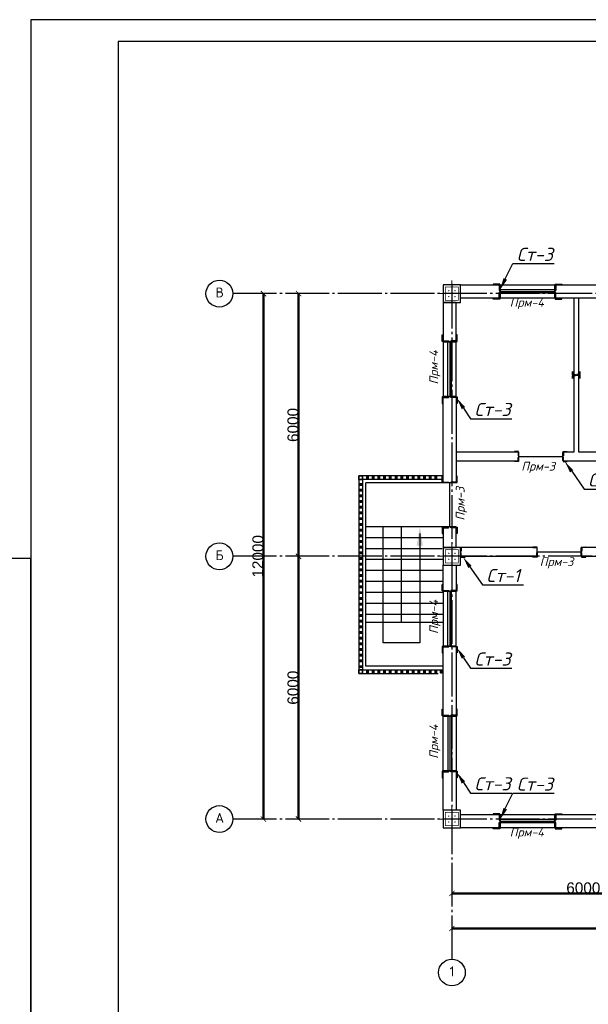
# Model space of a CAD drawing. Header units: millimetres. Extents: x -33345 to 4712671, y -3392 to 121473.
# Tile 282 of 656: x 1521087 to 1534063, y 64013 to 86501. Entities that reach past the tile are written whole.
import ezdxf
from ezdxf import colors
from ezdxf.entities.mleader import LeaderData, LeaderLine
from ezdxf.math import Vec2, Vec3

# ---------------------------------------------------------------- set-up
doc = ezdxf.new("R2010")
doc.units = ezdxf.units.MM
doc.linetypes.add('CENTER2', pattern=[28.575, 19.05, -3.175, 3.175, -3.175])
doc.linetypes.add('ГОСТ 2.303 5', pattern=[24, 20, -1.5, 1, -1.5])
for name, color, linetype, lineweight in [('0.25', 7, 'Continuous', 25), ('5   0.30', 1, 'Continuous', 30), ('Kalonna', 7, 'Continuous', 35), ('размер 0.09', 175, 'Continuous', 9)]:
    doc.layers.add(name, color=color, linetype=linetype, lineweight=lineweight)
for name, color, linetype in [('00-Axes', 1, 'CENTER2'), ('_линия', 7, 'Continuous'), ('HA', 9, 'Continuous')]:
    doc.layers.add(name, color=color, linetype=linetype)
doc.styles.add('ISOCPEUR', font='isocpeui.ttf', dxfattribs={"height": 300})
doc.styles.add('ISOCPEUR_1.00', font='isocpeui.ttf')
doc.styles.get("Standard").update_dxf_attribs({"font": 'arial.ttf'})
doc.styles.add('ГОСТ 250', font='isocpeui.ttf', dxfattribs={"height": 250})
doc.dimstyles.new('ISO-25$0', dxfattribs={"dimtxt": 300, "dimasz": 200, "dimexe": 100, "dimexo": 300, "dimgap": 50, "dimtad": 1, "dimdec": 0, "dimtxsty": 'Standard', "dimblk": 'OBLIQUE', "dimcen": 250, "dimadec": 0, "dimazin": 0, "dimtfac": 1, "dimtdec": 0, "dimtmove": 0, "dimatfit": 3, "dimldrblk": 'OBLIQUE', "dimfxl": 1.25, "dimarcsym": 0})

# ---------------------------------------------------------------- blocks, each defined once
blk = doc.blocks.new('*U282')
at = {"layer": '0.25', "color": 5, "linetype": 'Continuous', "lineweight": 25, "ltscale": 100}
blk.add_lwpolyline([(-72619, 0), (0, 0), (0, 42000), (-72619, 42000), (-72619, 0)], dxfattribs=at)
at = {"layer": '0.25', "color": 7, "linetype": 'Continuous', "lineweight": 30, "ltscale": 100}
blk.add_lwpolyline([(-70619, 500), (-500, 500), (-500, 41500), (-70619, 41500), (-70619, 500)], dxfattribs=at)
blk = doc.blocks.new('_ArchTick')
at = {"color": 0, "linetype": 'ByBlock', "const_width": 0.15}
blk.add_lwpolyline([(-0.5, -0.5), (0.5, 0.5)], dxfattribs=at)
blk = doc.blocks.new('*D43')
at = {"color": 0, "lineweight": -2, "transparency": 16777216}
for p, q in [((-36640, 60.625), (-36640, 61.25)), ((-36640, 60), (-30640, 60)), ((-30640, 60.625), (-30640, 61.25))]:
    blk.add_line(p, q, dxfattribs=at)
at = {"layer": 'Defpoints', "color": 0, "lineweight": 0, "transparency": 16777216}
for p in [(-36640, 60), (-30640, 60), (-30640, 60)]:
    blk.add_point(p, dxfattribs=at)
at = {"color": 0, "lineweight": -2, "transparency": 16777216, "xscale": 120, "yscale": 120, "zscale": 120, "rotation": 180}
blk.add_blockref('_ArchTick', (-36640, 60), dxfattribs=at)
at = {"color": 0, "lineweight": -2, "transparency": 16777216, "xscale": 120, "yscale": 120, "zscale": 120}
blk.add_blockref('_ArchTick', (-30640, 60), dxfattribs=at)
at = {"color": 0, "lineweight": 0, "transparency": 16777216, "insert": (-33640, 185.625), "char_height": 250, "attachment_point": 5}
blk.add_mtext('6000', dxfattribs=at)
blk = doc.blocks.new('_Oblique')
at = {"color": 0, "linetype": 'ByBlock', "lineweight": -2}
blk.add_line((-0.5, -0.5), (0.5, 0.5), dxfattribs=at)
blk = doc.blocks.new('*D44')
at = {"color": 0, "lineweight": -2, "transparency": 16777216}
for p, q in [((-36640, -739.375), (-36640, -738.75)), ((22760, -740), (-36640, -740)), ((22760, -739.375), (22760, -738.75))]:
    blk.add_line(p, q, dxfattribs=at)
at = {"layer": 'Defpoints', "color": 0, "lineweight": 0, "transparency": 16777216}
for p in [(-36640, -740), (-36640, -740), (22760, -740)]:
    blk.add_point(p, dxfattribs=at)
at = {"color": 0, "lineweight": -2, "transparency": 16777216, "xscale": 120, "yscale": 120, "zscale": 120, "rotation": 180}
blk.add_blockref('_ArchTick', (-36640, -740), dxfattribs=at)
at = {"color": 0, "lineweight": -2, "transparency": 16777216, "xscale": 120, "yscale": 120, "zscale": 120}
blk.add_blockref('_ArchTick', (22760, -740), dxfattribs=at)
at = {"color": 0, "lineweight": 0, "transparency": 16777216, "insert": (-6940, -614.375), "char_height": 250, "attachment_point": 5}
blk.add_mtext('59400', dxfattribs=at)
blk = doc.blocks.new('*D45')
at = {"color": 0, "lineweight": -2, "transparency": 16777216}
for p, q in [((-40140, 1760), (-40140, 7760)), ((-40139.375, 7760), (-40138.75, 7760)), ((-40139.375, 1760), (-40138.75, 1760))]:
    blk.add_line(p, q, dxfattribs=at)
at = {"layer": 'Defpoints', "color": 0, "lineweight": 0, "transparency": 16777216}
for p in [(-40140, 7760), (-40140, 7760), (-40140, 1760)]:
    blk.add_point(p, dxfattribs=at)
at = {"color": 0, "lineweight": -2, "transparency": 16777216, "xscale": 120, "yscale": 120, "zscale": 120}
for p, rotation in [((-40140, 7760), 90), ((-40140, 1760), 270)]:
    blk.add_blockref('_ArchTick', p, dxfattribs=dict(at, rotation=rotation))
at = {"color": 0, "lineweight": 0, "transparency": 16777216, "insert": (-40265.625, 4760), "char_height": 250, "attachment_point": 5, "rotation": 90}
blk.add_mtext('6000', dxfattribs=at)
blk = doc.blocks.new('*D19')
at = {"color": 0, "lineweight": -2, "transparency": 16777216}
for p, q in [((1025947, -1547452), (1025948, -1547452)), ((1025947, -1553452), (1025947, -1547452)), ((1025947, -1553452), (1025948, -1553452))]:
    blk.add_line(p, q, dxfattribs=at)
at = {"layer": 'Defpoints', "color": 0, "lineweight": 50, "transparency": 16777216}
for p in [(1025947, -1547452), (1025947, -1547452), (1025947, -1553452)]:
    blk.add_point(p, dxfattribs=at)
at = {"color": 0, "lineweight": -2, "transparency": 16777216, "xscale": 120, "yscale": 120, "zscale": 120}
for p, rotation in [((1025947, -1547452), 90), ((1025947, -1553452), 270)]:
    blk.add_blockref('_ArchTick', p, dxfattribs=dict(at, rotation=rotation))
at = {"color": 0, "lineweight": 0, "transparency": 16777216, "insert": (1025821, -1550452), "char_height": 250, "attachment_point": 5, "rotation": 90}
blk.add_mtext('6000', dxfattribs=at)
blk = doc.blocks.new('*D46')
at = {"color": 0, "lineweight": -2, "transparency": 16777216}
for p, q in [((-40940, 13760), (-40940, 1760)), ((-40939, 13760), (-40939, 13760)), ((-40939, 1760), (-40939, 1760))]:
    blk.add_line(p, q, dxfattribs=at)
at = {"layer": 'Defpoints', "color": 0, "lineweight": 0, "transparency": 16777216}
for p in [(-40940, 13760), (-40940, 1760), (-40940, 1760)]:
    blk.add_point(p, dxfattribs=at)
at = {"color": 0, "lineweight": -2, "transparency": 16777216, "xscale": 120, "yscale": 120, "zscale": 120}
for p, rotation in [((-40940, 13760), 90), ((-40940, 1760), 270)]:
    blk.add_blockref('_ArchTick', p, dxfattribs=dict(at, rotation=rotation))
at = {"color": 0, "lineweight": 0, "transparency": 16777216, "insert": (-41066, 7760), "char_height": 250, "attachment_point": 5, "rotation": 90}
blk.add_mtext('12000', dxfattribs=at)
blk = doc.blocks.new('column')
at = {"lineweight": 0}
for points in [[(-68, 56, -1), (-68, 86, -1)], [(68, 56, 1), (68, 86, 1)], [(-68, -56, 1), (-68, -86, 1)], [(68, -56, -1), (68, -86, -1)]]:
    blk.add_hatch(color=0, dxfattribs=at).paths.add_polyline_path(points)
at = {"color": 0, "lineweight": 0}
for p, q in [((0, 300), (0, -300)), ((300, 0), (-300, 0))]:
    blk.add_line(p, q, dxfattribs=at)
at = {"lineweight": 30}
blk.add_lwpolyline([(-200, 200), (200, 200), (200, -200), (-200, -200)], close=True, dxfattribs=at)
at = {"color": 0, "lineweight": 0, "const_width": 15}
blk.add_lwpolyline([(150, -150), (150, 150), (-150, 150), (-150, -150)], close=True, dxfattribs=at)
blk = doc.blocks.new('awertgre')
at = {"ltscale": 20}
blk.add_lwpolyline([(-49481172, 24226618), (-49439172, 24226618), (-49439172, 24196918), (-49481172, 24196918)], close=True, dxfattribs=at)
blk = doc.blocks.new('*U3545')
at = {"color": 0, "linetype": 'ByBlock', "lineweight": -2, "ltscale": 100}
blk.add_lwpolyline([(0, 0), (63, 0), (63, 2.7, 0.414214), (60.7, 5), (12, 5, -0.414214), (5, 12), (5, 60.7, 0.414214), (2.7, 63), (0, 63)], format="xyb", close=True, dxfattribs=at)
blk = doc.blocks.new('A$C0829442C')
at = {"layer": '5   0.30', "lineweight": 30, "ltscale": 200}
blk.add_line((0, 131), (0, 13.5), dxfattribs=at)
at = {"layer": '5   0.30', "lineweight": 30, "ltscale": 200, "xscale": -1, "rotation": 180}
blk.add_blockref('*U3545', (3.9, 146.4), dxfattribs=at)
at = {"layer": '5   0.30', "lineweight": 30, "ltscale": 200}
blk.add_blockref('*U3545', (3.9, 0), dxfattribs=at)
blk = doc.blocks.new('fgfgfgfgggffrw')
at = {"layer": '00-Axes', "color": 251, "linetype": 'ГОСТ 2.303 5', "ltscale": 50, "true_color": 0x636466}
for points in [[(-36640, 13960), (-36640, -1440)], [(22960, 13760), (-41640, 13760)], [(22960, 7760), (-41640, 7760)], [(22960, 1760), (-41640, 1760)]]:
    blk.add_lwpolyline(points, dxfattribs=at)
at = {"layer": '00-Axes', "color": 219, "linetype": 'ByBlock', "ltscale": 100, "true_color": 0x642165}
for centre in [(-41946, 13760), (-41946, 7760), (-41946, 1760), (-36640, -1746)]:
    blk.add_circle(centre, 306, dxfattribs=at)
at = {"layer": '00-Axes', "color": 219, "linetype": 'ByBlock', "ltscale": 100, "true_color": 0x642165, "char_height": 226.059, "attachment_point": 1, "style": 'ISOCPEUR_1.00'}
for s, insert in [('\\pxqc;{\\fISOCPEUR|b0|i0|c204|p34;В}', (-42327.1, 13899.8)), ('\\pxqc;{\\fISOCPEUR|b0|i0|c204|p34;Б}', (-42327.1, 7899.8)), ('\\pxqc;{\\fISOCPEUR|b0|i0|c204|p34;А}', (-42327.1, 1899.8)), ('\\pxqc;{\\fISOCPEUR|b0|i0|c204|p34;1}', (-37021.2, -1606.2))]:
    blk.add_mtext_dynamic_manual_height_columns(s, width=772.479, gutter_width=706.4, heights=[0], dxfattribs=dict(at, insert=insert))
at = {"color": 18, "lineweight": 0, "true_color": 0x000000}
for base, p1, p2, picture, middle in [((-40940, 1760), (-40940, 13760), (-40940, 1760), '*D46', (-41065.6, 7760)), ((-40140, 7760), (-40140, 1760), (-40140, 7760), '*D45', (-40265.6, 4760))]:
    dim = blk.add_linear_dim(base=base, p1=p1, p2=p2, angle=90, dimstyle='ISO-25$0', dxfattribs=at)
    dim.commit()
    dim.dimension.update_dxf_attribs({"geometry": picture, "text_midpoint": middle})
dim = blk.add_linear_dim(base=(-40140, 13760), p1=(-40140, 7760), p2=(-40140, 13760), angle=90, dimstyle='ISO-25$0', dxfattribs=at)
dim.commit()
dim.dimension.update_dxf_attribs({"geometry": '*D19', "text_midpoint": (-40265.6, 10760), "insert": (-1066086.8, 1561212.4)})
for base, p1, p2, picture, middle in [((-30640, 60), (-36640, 60), (-30640, 60), '*D43', (-33640, 185.6)), ((-36640, -740), (22760, -740), (-36640, -740), '*D44', (-6940, -614.4))]:
    dim = blk.add_linear_dim(base=base, p1=p1, p2=p2, dimstyle='ISO-25$0', dxfattribs=at)
    dim.commit()
    dim.dimension.update_dxf_attribs({"geometry": picture, "text_midpoint": middle})

msp = doc.modelspace()

# ---------------------------------------------------------------- linework, layer by layer
at = {"color": 5}
for p, q in [((1533299.559, 80334.425), (1532049.559, 80334.425)), ((1533299.559, 80254.425), (1532049.559, 80254.425)), ((1530859.559, 77894.425), (1530859.559, 79144.425)), ((1530939.559, 77894.425), (1530939.559, 79144.425)), ((1530859.559, 72194.425), (1530859.559, 73444.425)), ((1530939.559, 72194.425), (1530939.559, 73444.425)), ((1530859.559, 70594.425), (1530859.559, 69344.425)), ((1530939.559, 70594.425), (1530939.559, 69344.425)), ((1533299.559, 68234.425), (1532049.559, 68234.425)), ((1533299.559, 68154.425), (1532049.559, 68154.425))]:
    msp.add_line(p, q, dxfattribs=at)
at = {"color": 6, "lineweight": 30}
for p, q in [((1532049.559, 80294.425), (1533299.559, 80294.424)), ((1530899.559, 79144.425), (1530899.56, 77894.425)), ((1530899.559, 74919.425), (1530899.56, 75919.425)), ((1530899.559, 73444.425), (1530899.56, 72194.425)), ((1530899.559, 70594.425), (1530899.56, 69344.425)), ((1532049.559, 68194.425), (1533299.559, 68194.424))]:
    msp.add_line(p, q, dxfattribs=at)
at = {"color": 177, "lineweight": 30, "true_color": 0x293189}
for p, q in [((1532479.559, 76524.425), (1533479.559, 76524.425)), ((1532899.559, 74344.425), (1533899.559, 74344.425))]:
    msp.add_line(p, q, dxfattribs=at)
for p, q in [((1530749.559, 75919.425), (1528989.559, 75919.425)), ((1528989.559, 71731.925), (1528989.559, 75919.425)), ((1530749.559, 74919.425), (1528989.559, 74919.425)), ((1529799.559, 72731.925), (1529799.559, 74919.425)), ((1530749.559, 74669.425), (1528989.559, 74669.425)), ((1530724.559, 74419.425), (1528989.559, 74419.425)), ((1530749.559, 74169.425), (1528989.559, 74169.425)), ((1530749.559, 73919.425), (1528989.559, 73919.425)), ((1530749.559, 73669.425), (1528989.559, 73669.425)), ((1530749.559, 73419.425), (1528989.559, 73419.425)), ((1530749.559, 73169.425), (1528989.559, 73169.425)), ((1530749.559, 72919.425), (1528989.559, 72919.425)), ((1530749.559, 72731.925), (1528989.559, 72731.925)), ((1530749.559, 71731.925), (1528989.559, 71731.925))]:
    msp.add_line(p, q)
for points in [[(1532049.559, 80444.425), (1533299.559, 80444.425), (1533299.559, 80144.425), (1532049.559, 80144.425)], [(1531049.559, 77894.425), (1531049.559, 79144.425), (1530749.559, 79144.425), (1530749.559, 77894.425)], [(1531049.559, 72194.425), (1531049.559, 73444.425), (1530749.559, 73444.425), (1530749.559, 72194.425)], [(1531049.559, 70594.425), (1531049.559, 69344.425), (1530749.559, 69344.425), (1530749.559, 70594.425)], [(1532049.559, 68344.425), (1533299.559, 68344.425), (1533299.559, 68044.425), (1532049.559, 68044.425)]]:
    msp.add_lwpolyline(points, close=True)
for points in [[(1530749.559, 76079.425), (1528829.559, 76079.425), (1528829.559, 71571.925), (1530639.559, 71571.925)], [(1530749.559, 75999.425), (1528909.559, 75999.425), (1528909.559, 71651.925), (1530749.559, 71651.925)], [(1530217.72, 74769.425), (1530217.72, 72267.513), (1529382.302, 72267.513), (1529382.302, 74919.425)]]:
    msp.add_lwpolyline(points)
at = {"lineweight": 25}
msp.add_solid([(1530289.72, 74487.425), (1530217.72, 74919.425), (1530145.72, 74487.425)], dxfattribs=at)
at = {"layer": 'HA', "color": 250, "lineweight": 30, "ltscale": 100}
for points in [[(1531149.559, 80444.425), (1532049.559, 80444.425), (1532049.559, 80144.425), (1531149.559, 80144.425)], [(1533299.559, 80444.425), (1534599.559, 80444.425), (1534599.559, 80144.425), (1533299.559, 80144.425)], [(1533479.559, 76424.425), (1535499.559, 76424.425), (1535499.559, 76624.425), (1533849.559, 76624.425), (1533849.559, 80144.425), (1533729.559, 80144.425), (1533729.559, 76624.425), (1533479.559, 76624.425)], [(1530749.559, 79144.425), (1531049.559, 79144.425), (1531049.559, 80044.425), (1530749.559, 80044.425)], [(1531049.559, 77894.425), (1531049.559, 75919.425), (1530749.559, 75919.425), (1530749.559, 77894.425)], [(1532479.559, 76424.425), (1532479.559, 76624.425), (1531049.559, 76624.425), (1531049.559, 76424.426)], [(1532899.559, 74244.425), (1532899.559, 74444.426), (1531149.559, 74444.426), (1531149.559, 74244.425)], [(1534519.559, 74244.426), (1534519.559, 74444.426), (1533899.559, 74444.426), (1533899.559, 74244.425)], [(1531049.559, 74044.425), (1531049.559, 73444.425), (1530749.559, 73444.425), (1530749.559, 74044.425)], [(1530749.559, 72194.425), (1531049.559, 72194.425), (1531049.559, 70594.425), (1530749.559, 70594.425)], [(1530749.559, 69344.425), (1531049.559, 69344.425), (1531049.559, 68444.425), (1530749.559, 68444.425)], [(1531149.559, 68344.425), (1532049.559, 68344.425), (1532049.559, 68044.425), (1531149.559, 68044.425)], [(1533299.559, 68344.425), (1534599.559, 68344.425), (1534599.559, 68044.425), (1533299.559, 68044.425)]]:
    msp.add_lwpolyline(points, close=True, dxfattribs=at)
msp.add_lwpolyline([(1530749.559, 74919.425), (1530749.559, 74444.425), (1531049.559, 74444.425), (1531049.559, 74919.425), (1530749.559, 74919.425), (1530749.559, 74444.425)], dxfattribs=at)
at = {"layer": 'Kalonna'}
for points in [[(1528909.559, 75999.425), (1528829.559, 75999.425), (1528829.559, 76079.425), (1528909.559, 76079.425)], [(1529009.559, 76064.425), (1529009.559, 76014.425), (1529039.559, 76014.425), (1529039.559, 76064.425)], [(1529139.559, 76064.425), (1529139.559, 76014.425), (1529169.559, 76014.425), (1529169.559, 76064.425)], [(1529269.559, 76064.425), (1529269.559, 76014.425), (1529299.559, 76014.425), (1529299.559, 76064.425)], [(1529399.559, 76064.425), (1529399.559, 76014.425), (1529429.559, 76014.425), (1529429.559, 76064.425)], [(1529529.559, 76064.425), (1529529.559, 76014.425), (1529559.559, 76014.425), (1529559.559, 76064.425)], [(1529659.559, 76064.425), (1529659.559, 76014.425), (1529689.559, 76014.425), (1529689.559, 76064.425)], [(1529789.559, 76064.425), (1529789.559, 76014.425), (1529819.559, 76014.425), (1529819.559, 76064.425)], [(1529919.559, 76064.425), (1529919.559, 76014.425), (1529949.559, 76014.425), (1529949.559, 76064.425)], [(1530049.559, 76064.425), (1530049.559, 76014.425), (1530079.559, 76014.425), (1530079.559, 76064.425)], [(1530179.559, 76064.425), (1530179.559, 76014.425), (1530209.559, 76014.425), (1530209.559, 76064.425)], [(1530309.559, 76064.425), (1530309.559, 76014.425), (1530339.559, 76014.425), (1530339.559, 76064.425)], [(1530439.559, 76064.425), (1530439.559, 76014.425), (1530469.559, 76014.425), (1530469.559, 76064.425)], [(1530569.559, 76064.425), (1530569.559, 76014.425), (1530599.559, 76014.425), (1530599.559, 76064.425)], [(1528844.559, 75899.425), (1528894.559, 75899.425), (1528894.559, 75869.425), (1528844.559, 75869.425)], [(1528844.559, 75769.425), (1528894.559, 75769.425), (1528894.559, 75739.425), (1528844.559, 75739.425)], [(1528844.559, 75639.425), (1528894.559, 75639.425), (1528894.559, 75609.425), (1528844.559, 75609.425)], [(1528844.559, 75509.425), (1528894.559, 75509.425), (1528894.559, 75479.425), (1528844.559, 75479.425)], [(1528844.559, 75379.425), (1528894.559, 75379.425), (1528894.559, 75349.425), (1528844.559, 75349.425)], [(1528844.559, 75249.425), (1528894.559, 75249.425), (1528894.559, 75219.425), (1528844.559, 75219.425)], [(1528844.559, 75119.425), (1528894.559, 75119.425), (1528894.559, 75089.425), (1528844.559, 75089.425)], [(1528844.559, 74989.425), (1528894.559, 74989.425), (1528894.559, 74959.425), (1528844.559, 74959.425)], [(1528844.559, 74859.425), (1528894.559, 74859.425), (1528894.559, 74829.425), (1528844.559, 74829.425)], [(1528844.559, 74729.425), (1528894.559, 74729.425), (1528894.559, 74699.425), (1528844.559, 74699.425)], [(1528844.559, 74599.425), (1528894.559, 74599.425), (1528894.559, 74569.425), (1528844.559, 74569.425)], [(1528844.559, 74469.425), (1528894.559, 74469.425), (1528894.559, 74439.425), (1528844.559, 74439.425)], [(1528844.559, 74339.425), (1528894.559, 74339.425), (1528894.559, 74309.425), (1528844.559, 74309.425)], [(1528844.559, 74209.425), (1528894.559, 74209.425), (1528894.559, 74179.425), (1528844.559, 74179.425)], [(1528844.559, 74079.425), (1528894.559, 74079.425), (1528894.559, 74049.425), (1528844.559, 74049.425)], [(1528844.559, 73949.425), (1528894.559, 73949.425), (1528894.559, 73919.425), (1528844.559, 73919.425)], [(1528844.559, 73819.425), (1528894.559, 73819.425), (1528894.559, 73789.425), (1528844.559, 73789.425)], [(1528844.559, 73689.425), (1528894.559, 73689.425), (1528894.559, 73659.425), (1528844.559, 73659.425)], [(1528844.559, 73559.425), (1528894.559, 73559.425), (1528894.559, 73529.425), (1528844.559, 73529.425)], [(1528844.559, 73429.425), (1528894.559, 73429.425), (1528894.559, 73399.425), (1528844.559, 73399.425)], [(1528844.559, 73299.425), (1528894.559, 73299.425), (1528894.559, 73269.425), (1528844.559, 73269.425)], [(1528844.559, 73169.425), (1528894.559, 73169.425), (1528894.559, 73139.425), (1528844.559, 73139.425)], [(1528844.559, 73039.425), (1528894.559, 73039.425), (1528894.559, 73009.425), (1528844.559, 73009.425)], [(1528844.559, 72909.425), (1528894.559, 72909.425), (1528894.559, 72879.425), (1528844.559, 72879.425)], [(1528844.559, 72779.425), (1528894.559, 72779.425), (1528894.559, 72749.425), (1528844.559, 72749.425)], [(1528844.559, 72649.425), (1528894.559, 72649.425), (1528894.559, 72619.425), (1528844.559, 72619.425)], [(1528844.559, 72519.425), (1528894.559, 72519.425), (1528894.559, 72489.425), (1528844.559, 72489.425)], [(1528844.559, 72389.425), (1528894.559, 72389.425), (1528894.559, 72359.425), (1528844.559, 72359.425)], [(1528844.559, 72259.425), (1528894.559, 72259.425), (1528894.559, 72229.425), (1528844.559, 72229.425)], [(1528844.559, 72129.425), (1528894.559, 72129.425), (1528894.559, 72099.425), (1528844.559, 72099.425)], [(1528844.559, 71999.425), (1528894.559, 71999.425), (1528894.559, 71969.425), (1528844.559, 71969.425)], [(1528844.559, 71869.425), (1528894.559, 71869.425), (1528894.559, 71839.425), (1528844.559, 71839.425)], [(1528844.559, 71739.425), (1528894.559, 71739.425), (1528894.559, 71709.425), (1528844.559, 71709.425)], [(1528909.559, 71651.925), (1528829.559, 71651.925), (1528829.559, 71571.925), (1528909.559, 71571.925)], [(1529009.559, 71636.925), (1529009.559, 71586.925), (1529039.559, 71586.925), (1529039.559, 71636.925)], [(1529139.559, 71636.925), (1529139.559, 71586.925), (1529169.559, 71586.925), (1529169.559, 71636.925)], [(1529269.559, 71636.925), (1529269.559, 71586.925), (1529299.559, 71586.925), (1529299.559, 71636.925)], [(1529399.559, 71636.925), (1529399.559, 71586.925), (1529429.559, 71586.925), (1529429.559, 71636.925)], [(1529529.559, 71636.925), (1529529.559, 71586.925), (1529559.559, 71586.925), (1529559.559, 71636.925)], [(1529659.559, 71636.925), (1529659.559, 71586.925), (1529689.559, 71586.925), (1529689.559, 71636.925)], [(1529789.559, 71636.925), (1529789.559, 71586.925), (1529819.559, 71586.925), (1529819.559, 71636.925)], [(1529919.559, 71636.925), (1529919.559, 71586.925), (1529949.559, 71586.925), (1529949.559, 71636.925)], [(1530049.559, 71636.925), (1530049.559, 71586.925), (1530079.559, 71586.925), (1530079.559, 71636.925)], [(1530179.559, 71636.925), (1530179.559, 71586.925), (1530209.559, 71586.925), (1530209.559, 71636.925)], [(1530309.559, 71636.925), (1530309.559, 71586.925), (1530339.559, 71586.925), (1530339.559, 71636.925)], [(1530439.559, 71636.925), (1530439.559, 71586.925), (1530469.559, 71586.925), (1530469.559, 71636.925)], [(1530569.559, 71636.925), (1530569.559, 71586.925), (1530599.559, 71586.925), (1530599.559, 71636.925)], [(1530693.537, 71636.925), (1530693.537, 71586.925), (1530723.537, 71586.925), (1530723.537, 71636.925)]]:
    msp.add_lwpolyline(points, close=True, dxfattribs=at)

# ---------------------------------------------------------------- block references
at = {"color": 244, "lineweight": 50, "true_color": 0x991b1e}
msp.add_blockref('fgfgfgfgggffrw', (1567589.559, 66484.425), dxfattribs=at)
at = {"xscale": -1, "rotation": 270}
for p in [(1530949.559, 80244.425), (1530949.559, 74244.425), (1530949.559, 68244.425)]:
    msp.add_blockref('column', p, dxfattribs=at)
at = {"layer": '0.25', "ltscale": 100, "transparency": 33554687}
msp.add_blockref('*U282', (1593956.032, 44501.326), dxfattribs=at)
at = {"layer": '_линия', "color": 18, "true_color": 0x000000}
msp.add_blockref('awertgre', (50960508.78, -24152417.108, -1359241.5), dxfattribs=at)
at = {"layer": 'размер 0.09', "lineweight": 30, "ltscale": 200}
for p, xscale, yscale, zscale, rotation in [((1532049.559, 80464.301), 2.351013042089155, 2.351013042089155, 2.351013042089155, 180.0000448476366), ((1533299.559, 80464.301), -2.351013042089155, 2.351013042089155, 2.351013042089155, 179.9999551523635), ((1530729.684, 79144.425), -2.351013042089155, 2.351013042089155, 2.351013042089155, 269.9999551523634), ((1533872.431, 78384.425), 1.185761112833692, 1.185761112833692, 1.185761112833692, 90.00004484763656), ((1533872.431, 78384.425), -1.185761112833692, 1.185761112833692, 1.185761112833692, 89.99995515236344), ((1530729.684, 77894.425), 2.351013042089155, 2.351013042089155, 2.351013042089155, 270.0000448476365), ((1532479.559, 76636.922), 1.556924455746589, 1.556924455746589, 1.556924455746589, 180.0000448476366), ((1533479.559, 76636.922), -1.556924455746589, 1.556924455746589, 1.556924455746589, 179.9999551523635), ((1530729.684, 75919.425), -2.351013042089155, 2.351013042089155, 2.351013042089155, 269.9999551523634), ((1530729.684, 74919.425), 2.351013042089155, 2.351013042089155, 2.351013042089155, 270.0000448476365), ((1531149.559, 74456.922), -1.556924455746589, 1.556924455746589, 1.556924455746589, 179.9999551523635), ((1532899.559, 74456.922), 1.556924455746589, 1.556924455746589, 1.556924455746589, 180.0000448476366), ((1533899.559, 74456.922), -1.556924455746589, 1.556924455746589, 1.556924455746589, 179.9999551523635), ((1530729.684, 73444.425), -2.351013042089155, 2.351013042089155, 2.351013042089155, 269.9999551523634), ((1530729.684, 72194.425), 2.351013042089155, 2.351013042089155, 2.351013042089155, 270.0000448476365), ((1530729.684, 70594.425), -2.351013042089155, 2.351013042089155, 2.351013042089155, 269.9999551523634), ((1530729.684, 69344.425), 2.351013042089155, 2.351013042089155, 2.351013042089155, 270.0000448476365), ((1532049.559, 68364.301), 2.351013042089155, 2.351013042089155, 2.351013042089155, 180.0000448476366), ((1533299.559, 68364.301), -2.351013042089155, 2.351013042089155, 2.351013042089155, 179.9999551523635)]:
    msp.add_blockref('A$C0829442C', p, dxfattribs=dict(at, xscale=xscale, yscale=yscale, zscale=zscale, rotation=rotation))

# ---------------------------------------------------------------- texts
at = {"transparency": 33554687, "char_height": 200, "attachment_point": 1, "style": 'ГОСТ 250'}
for s, insert in [('{\\C6;Прм-4}', (1532268.973, 80144.425)), ('{\\C5;Прм-3}', (1532533.487, 76402.019)), ('{\\C5;Прм-3}', (1532953.487, 74222.02)), ('{\\C6;Прм-4}', (1532268.973, 68044.425))]:
    msp.add_mtext_dynamic_manual_height_columns(s, width=5615.66788, gutter_width=1250, heights=[260], dxfattribs=dict(at, insert=insert))
at = {"transparency": 33554687, "char_height": 200, "attachment_point": 1, "rotation": 90, "style": 'ГОСТ 250'}
for s, insert in [('{\\C6;Прм-4}', (1530435.566, 78169.938)), ('{\\C5;Прм-3}', (1531039.729, 75060.705)), ('{\\C6;Прм-4}', (1530435.566, 72469.938)), ('{\\C6;Прм-4}', (1530435.566, 69619.938))]:
    msp.add_mtext_dynamic_manual_height_columns(s, width=5615.66788, gutter_width=1250, heights=[260], dxfattribs=dict(at, insert=insert))

# ---------------------------------------------------------------- leaders
at = {"transparency": 33554687}
ml = msp.add_multileader_mtext('Standard', dxfattribs=at)
ml.set_content('Ст-3', color=256, style='ISOCPEUR')
ml.set_leader_properties(color=256)
ml.build(insert=Vec2(0, 0))
ml.multileader.update_dxf_attribs({"text_left_attachment_type": 6, "text_right_attachment_type": 6, "dogleg_length": 1.827, "arrow_head_size": 274.097})
ctx = ml.context
ctx.base_point, ctx.char_height, ctx.arrow_head_size, ctx.landing_gap_size, ctx.plane_origin = Vec3(1532339.713, 80931.684), 300, 274.097, 91.366, Vec3(1531787.261, 81345.004)
ctx.left_attachment, ctx.right_attachment = 6, 6
notes = []
notes.append((ctx, [(0, (1, 1, 0), (1532337.886, 80931.684), (1, 0), 1.827, [(0, [(1532049.559, 80334.425)], 0, [])])]))
ctx.mtext.insert, ctx.mtext.flow_direction = Vec3(1532431.079, 81291.684), 5
ml = msp.add_multileader_mtext('Standard', dxfattribs=at)
ml.set_content('Ст-3', color=256, style='ISOCPEUR')
ml.set_leader_properties(color=256)
ml.build(insert=Vec2(0, 0))
ml.multileader.update_dxf_attribs({"text_left_attachment_type": 6, "text_right_attachment_type": 6, "dogleg_length": 1.827, "arrow_head_size": 274.097})
ctx = ml.context
ctx.base_point, ctx.char_height, ctx.arrow_head_size, ctx.landing_gap_size, ctx.plane_origin = Vec3(1531374.047, 77388.379), 300, 274.097, 91.366, Vec3(1530799.851, 78867.724)
ctx.left_attachment, ctx.right_attachment = 6, 6
notes.append((ctx, [(0, (1, 1, 0), (1531372.22, 77388.379), (1, 0), 1.827, [(0, [(1531062.149, 77857.146)], 0, [])])]))
ctx.mtext.insert, ctx.mtext.flow_direction = Vec3(1531465.413, 77748.379), 5
ml = msp.add_multileader_mtext('Standard', dxfattribs=at)
ml.set_content('Ст-1', color=256, style='ISOCPEUR')
ml.set_leader_properties(color=256)
ml.build(insert=Vec2(0, 0))
ml.multileader.update_dxf_attribs({"text_left_attachment_type": 6, "text_right_attachment_type": 6, "dogleg_length": 1.827, "arrow_head_size": 274.097})
ctx = ml.context
ctx.base_point, ctx.char_height, ctx.arrow_head_size, ctx.landing_gap_size, ctx.plane_origin = Vec3(1533969.123, 75779.428), 300, 274.097, 91.366, Vec3(1533490.003, 76370.234)
ctx.left_attachment, ctx.right_attachment = 6, 6
notes.append((ctx, [(0, (1, 1, 0), (1533967.296, 75779.428), (1, 0), 1.827, [(0, [(1533526.9, 76412.159)], 0, [])])]))
ctx.mtext.insert, ctx.mtext.flow_direction = Vec3(1534060.489, 76139.428), 5
ml = msp.add_multileader_mtext('Standard', dxfattribs=at)
ml.set_content('Ст-1', color=256, style='ISOCPEUR')
ml.set_leader_properties(color=256)
ml.build(insert=Vec2(0, 0))
ml.multileader.update_dxf_attribs({"text_left_attachment_type": 6, "text_right_attachment_type": 6, "dogleg_length": 1.827, "arrow_head_size": 274.097})
ctx = ml.context
ctx.base_point, ctx.char_height, ctx.arrow_head_size, ctx.landing_gap_size, ctx.plane_origin = Vec3(1531646.829, 73596.236), 300, 274.097, 91.366, Vec3(1531167.709, 74187.043)
ctx.left_attachment, ctx.right_attachment = 6, 6
notes.append((ctx, [(0, (1, 1, 0), (1531645.002, 73596.236), (1, 0), 1.827, [(0, [(1531204.607, 74228.967)], 0, [])])]))
ctx.mtext.insert, ctx.mtext.flow_direction = Vec3(1531738.195, 73956.236), 5
ml = msp.add_multileader_mtext('Standard', dxfattribs=at)
ml.set_content('Ст-3', color=256, style='ISOCPEUR')
ml.set_leader_properties(color=256)
ml.build(insert=Vec2(0, 0))
ml.multileader.update_dxf_attribs({"text_left_attachment_type": 6, "text_right_attachment_type": 6, "dogleg_length": 1.827, "arrow_head_size": 274.097})
ctx = ml.context
ctx.base_point, ctx.char_height, ctx.arrow_head_size, ctx.landing_gap_size, ctx.plane_origin = Vec3(1531374.047, 71688.379), 300, 274.097, 91.366, Vec3(1530799.851, 73167.724)
ctx.left_attachment, ctx.right_attachment = 6, 6
notes.append((ctx, [(0, (1, 1, 0), (1531372.22, 71688.379), (1, 0), 1.827, [(0, [(1531062.149, 72157.146)], 0, [])])]))
ctx.mtext.insert, ctx.mtext.flow_direction = Vec3(1531465.413, 72048.379), 5
ml = msp.add_multileader_mtext('Standard', dxfattribs=at)
ml.set_content('Ст-3', color=256, style='ISOCPEUR')
ml.set_leader_properties(color=256)
ml.build(insert=Vec2(0, 0))
ml.multileader.update_dxf_attribs({"text_left_attachment_type": 6, "text_right_attachment_type": 6, "dogleg_length": 1.827, "arrow_head_size": 274.097})
ctx = ml.context
ctx.base_point, ctx.char_height, ctx.arrow_head_size, ctx.landing_gap_size, ctx.plane_origin = Vec3(1531374.047, 68838.379), 300, 274.097, 91.366, Vec3(1530799.851, 70317.724)
ctx.left_attachment, ctx.right_attachment = 6, 6
notes.append((ctx, [(0, (1, 1, 0), (1531372.22, 68838.379), (1, 0), 1.827, [(0, [(1531062.149, 69307.146)], 0, [])])]))
ctx.mtext.insert, ctx.mtext.flow_direction = Vec3(1531465.413, 69198.379), 5
ml = msp.add_multileader_mtext('Standard', dxfattribs=at)
ml.set_content('Ст-3', color=256, style='ISOCPEUR')
ml.set_leader_properties(color=256)
ml.build(insert=Vec2(0, 0))
ml.multileader.update_dxf_attribs({"text_left_attachment_type": 6, "text_right_attachment_type": 6, "dogleg_length": 1.827, "arrow_head_size": 274.097})
ctx = ml.context
ctx.base_point, ctx.char_height, ctx.arrow_head_size, ctx.landing_gap_size, ctx.plane_origin = Vec3(1532339.713, 68831.684), 300, 274.097, 91.366, Vec3(1531787.261, 69245.004)
ctx.left_attachment, ctx.right_attachment = 6, 6
notes.append((ctx, [(0, (1, 1, 0), (1532337.886, 68831.684), (1, 0), 1.827, [(0, [(1532049.559, 68234.425)], 0, [])])]))
ctx.mtext.insert, ctx.mtext.flow_direction = Vec3(1532431.079, 69191.684), 5
for ctx, leaders in notes:
    for number, flags, end, landing, length, lines in leaders:
        leader = LeaderData()
        leader.index, (leader.has_last_leader_line, leader.has_dogleg_vector, leader.attachment_direction) = number, flags
        leader.last_leader_point, leader.dogleg_vector, leader.dogleg_length = Vec3(end), Vec3(landing), length
        for number, points, colour, breaks in lines:
            line = LeaderLine()
            line.index, line.vertices, line.color, line.breaks = number, Vec3.list(points), colors.encode_raw_color(colour), breaks
            leader.lines.append(line)
        ctx.leaders.append(leader)

doc.saveas('drawing.dxf')
